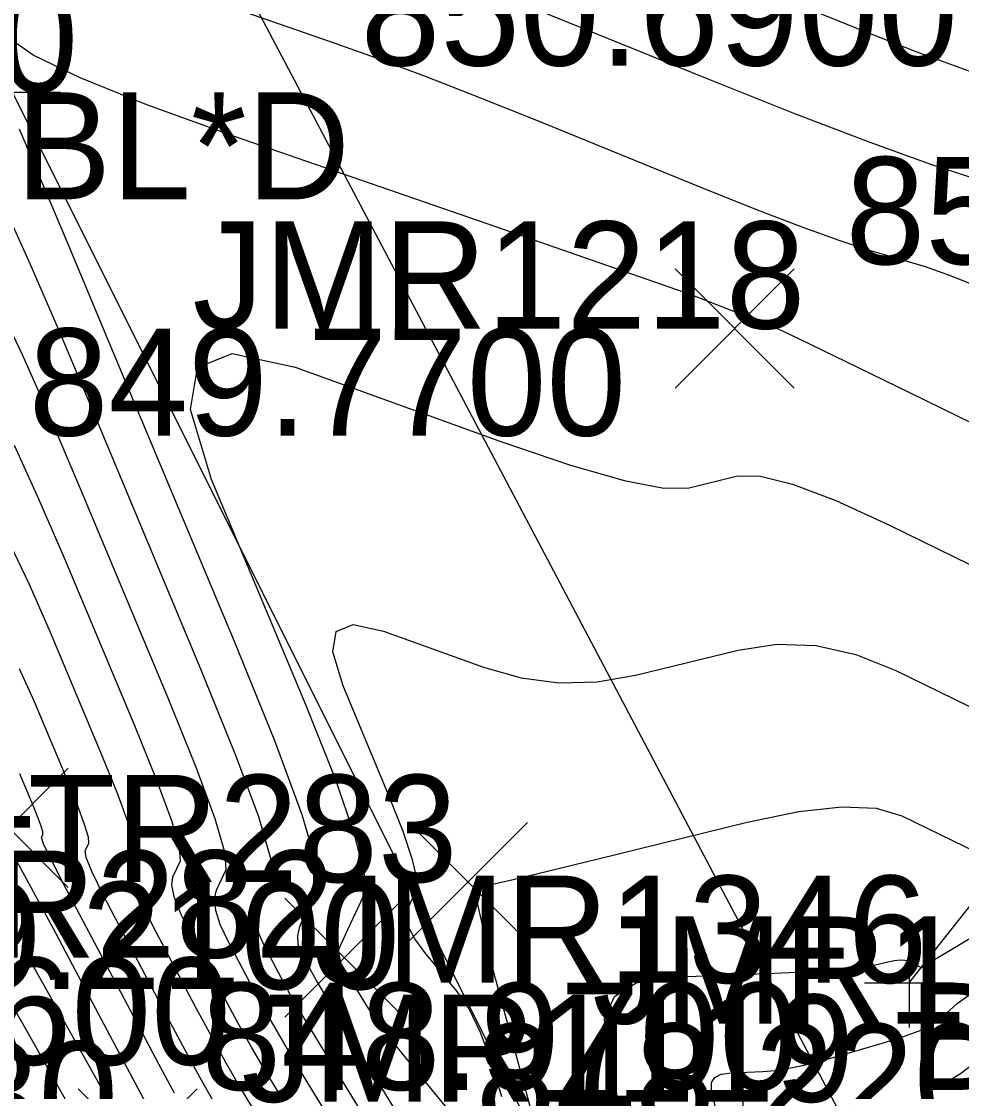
# Model space of a CAD drawing. Extents: x 1654928 to 1810050, y 486881 to 626330.
# Drawn here: x 1801442.25 to 1801452.78, y 489835.54 to 489847.53 of the extents above; entities that cross this region are included whole.
import ezdxf

# ---------------------------------------------------------------- set-up
doc = ezdxf.new("R2010")
doc.units = 0
for name, color, linetype in [('DT_X_Contour_Major', 7, 'Continuous'), ('DT_X_Contour_Minor', 7, 'Continuous'), ('RD_X_Fence', 7, 'Continuous'), ('RW_X_Esmt_SH', 7, 'Continuous'), ('SV_X_Random_Point', 7, 'Continuous'), ('SV_X_Shot_Marker', 7, 'Continuous'), ('SV_X_Text_Comment', 7, 'Continuous'), ('SV_X_Text_Elevation', 7, 'Continuous'), ('SV_X_Text_Name', 7, 'Continuous'), ('SV_X_Top_of_Bank', 7, 'Continuous')]:
    doc.layers.add(name, color=color, linetype=linetype)

msp = doc.modelspace()

# ---------------------------------------------------------------- linework, layer by layer
at = {"layer": 'DT_X_Contour_Major'}
for points in [[(1801444.392, 489847.758), (1801445.698, 489847.306), (1801446.211, 489847.123), (1801446.772, 489846.914), (1801447.381, 489846.677), (1801448.037, 489846.414), (1801449.849, 489845.677), (1801450.475, 489845.426), (1801450.994, 489845.226), (1801451.405, 489845.076), (1801451.708, 489844.977), (1801452.374, 489844.781), (1801452.667, 489844.68), (1801453.048, 489844.524)], [(1801446.528, 489834.542), (1801445.594, 489836.065), (1801445.404, 489836.382), (1801445.261, 489836.628), (1801445.165, 489836.801), (1801444.971, 489837.168), (1801444.913, 489837.301), (1801444.886, 489837.426), (1801444.89, 489837.542), (1801444.924, 489837.65), (1801445.056, 489837.927), (1801445.044, 489838.151), (1801444.907, 489838.617), (1801444.645, 489839.324), (1801444.26, 489840.273), (1801443.066, 489843.125), (1801442.663, 489844.081), (1801442.347, 489844.812), (1801442.12, 489845.317)], [(1801443.963, 489835.522), (1801443.787, 489835.848), (1801443.57, 489836.257), (1801442.935, 489837.457), (1801442.728, 489837.853), (1801442.582, 489838.139), (1801442.496, 489838.316), (1801442.472, 489838.384), (1801442.49, 489838.421), (1801442.488, 489838.45), (1801442.47, 489838.511), (1801442.436, 489838.603), (1801442.386, 489838.727), (1801442.23, 489839.099)], [(1801449.034, 489835), (1801448.802, 489836.021), (1801448.781, 489836.358), (1801448.893, 489836.604), (1801449.136, 489836.758), (1801449.512, 489836.821), (1801450.691, 489836.866), (1801451.088, 489836.883), (1801451.395, 489836.901), (1801451.612, 489836.92), (1801451.738, 489836.94), (1801451.956, 489836.993), (1801452.032, 489837.009), (1801452.094, 489837.016), (1801452.145, 489837.013), (1801452.182, 489837.003), (1801452.329, 489836.931), (1801455.35, 489838.736)]]:
    msp.add_lwpolyline(points, dxfattribs=at)
at = {"layer": 'DT_X_Contour_Minor'}
for points in [[(1801447.079, 489848.048), (1801449.921, 489846.892), (1801450.911, 489846.496), (1801451.753, 489846.174), (1801452.444, 489845.925), (1801452.985, 489845.751)], [(1801449.952, 489848.124), (1801451.634, 489847.44), (1801452.271, 489847.19), (1801452.922, 489846.954)], [(1801442.118, 489847.338), (1801442.393, 489847.146), (1801442.903, 489846.899), (1801443.651, 489846.599), (1801444.634, 489846.244), (1801447.572, 489845.227), (1801448.547, 489844.889), (1801449.268, 489844.637), (1801449.737, 489844.471), (1801449.952, 489844.392), (1801450.189, 489844.296), (1801450.27, 489844.263), (1801450.338, 489844.237), (1801450.392, 489844.217), (1801450.431, 489844.204), (1801450.518, 489844.179), (1801450.647, 489844.121), (1801450.971, 489843.967), (1801451.487, 489843.717), (1801452.198, 489843.37), (1801455.967, 489841.528)], [(1801446.956, 489834.49), (1801446.16, 489835.787), (1801445.894, 489836.222), (1801445.692, 489836.554), (1801445.556, 489836.783), (1801445.484, 489836.91), (1801445.378, 489837.11), (1801445.35, 489837.191), (1801445.347, 489837.283), (1801445.369, 489837.387), (1801445.415, 489837.503), (1801445.57, 489837.828), (1801445.555, 489838.091), (1801445.394, 489838.638), (1801445.087, 489839.469), (1801444.635, 489840.582), (1801443.233, 489843.93), (1801442.771, 489845.032), (1801442.436, 489845.83), (1801442.227, 489846.321)], [(1801446.099, 489834.593), (1801445.504, 489835.564), (1801445.295, 489835.908), (1801445.116, 489836.21), (1801444.966, 489836.472), (1801444.846, 489836.692), (1801444.564, 489837.226), (1801444.476, 489837.411), (1801444.426, 489837.569), (1801444.411, 489837.697), (1801444.434, 489837.797), (1801444.543, 489838.026), (1801444.532, 489838.211), (1801444.419, 489838.596), (1801444.204, 489839.18), (1801443.885, 489839.964), (1801442.899, 489842.319), (1801442.554, 489843.13), (1801442.259, 489843.794), (1801442.014, 489844.312)], [(1801447.166, 489835.176), (1801446.641, 489835.812), (1801446.461, 489836.034), (1801446.314, 489836.223), (1801446.2, 489836.378), (1801446.118, 489836.501), (1801445.845, 489836.947), (1801445.816, 489836.994), (1801445.803, 489837.019), (1801445.785, 489837.052), (1801445.788, 489837.08), (1801445.808, 489837.141), (1801445.848, 489837.233), (1801445.905, 489837.356), (1801446.083, 489837.729), (1801446.092, 489837.969), (1801445.986, 489838.409), (1801445.765, 489839.049), (1801445.429, 489839.889), (1801444.379, 489842.397), (1801444.143, 489843.18), (1801444.22, 489843.652), (1801444.61, 489843.81), (1801445.314, 489843.656), (1801447.61, 489842.827), (1801448.388, 489842.561), (1801449.001, 489842.385), (1801449.448, 489842.299), (1801449.729, 489842.303), (1801450.258, 489842.433), (1801450.514, 489842.436), (1801450.886, 489842.345), (1801451.373, 489842.161), (1801451.975, 489841.885), (1801455.057, 489840.378)], [(1801445.176, 489835.453), (1801444.996, 489835.751), (1801444.828, 489836.038), (1801444.671, 489836.316), (1801444.527, 489836.583), (1801444.157, 489837.284), (1801444.039, 489837.522), (1801443.965, 489837.711), (1801443.933, 489837.852), (1801443.944, 489837.944), (1801444.03, 489838.124), (1801444.021, 489838.271), (1801443.932, 489838.574), (1801443.762, 489839.036), (1801443.51, 489839.654), (1801442.732, 489841.514), (1801442.445, 489842.178), (1801442.171, 489842.776)], [(1801444.848, 489835.341), (1801444.697, 489835.593), (1801444.54, 489835.866), (1801444.377, 489836.16), (1801444.208, 489836.475), (1801443.749, 489837.341), (1801443.602, 489837.632), (1801443.504, 489837.854), (1801443.454, 489838.007), (1801443.453, 489838.091), (1801443.516, 489838.223), (1801443.51, 489838.33), (1801443.445, 489838.553), (1801443.32, 489838.891), (1801443.135, 489839.345), (1801442.564, 489840.709), (1801442.337, 489841.227), (1801442.082, 489841.758)], [(1801447.633, 489835.481), (1801447.515, 489835.874), (1801447.392, 489836.203), (1801447.264, 489836.465), (1801447.131, 489836.662), (1801446.77, 489837.099), (1801446.656, 489837.252), (1801446.585, 489837.384), (1801446.558, 489837.494), (1801446.574, 489837.583), (1801446.673, 489837.79), (1801446.681, 489837.916), (1801446.632, 489838.136), (1801446.526, 489838.452), (1801446.363, 489838.862), (1801445.852, 489840.084), (1801445.737, 489840.466), (1801445.774, 489840.695), (1801445.964, 489840.772), (1801446.307, 489840.697), (1801447.426, 489840.294), (1801447.847, 489840.174), (1801448.271, 489840.12), (1801448.698, 489840.129), (1801449.128, 489840.203), (1801450.28, 489840.486), (1801450.714, 489840.551), (1801451.152, 489840.535), (1801451.596, 489840.437), (1801452.044, 489840.258), (1801454.148, 489839.229)], [(1801444.397, 489835.436), (1801444.251, 489835.694), (1801444.082, 489836.004), (1801443.889, 489836.366), (1801443.342, 489837.399), (1801443.165, 489837.742), (1801443.043, 489837.996), (1801442.975, 489838.162), (1801442.963, 489838.238), (1801443.003, 489838.322), (1801442.999, 489838.39), (1801442.957, 489838.532), (1801442.878, 489838.747), (1801442.761, 489839.036), (1801442.397, 489839.904), (1801442.228, 489840.276)], [(1801448.458, 489833.5), (1801447.661, 489836.433), (1801447.561, 489836.808), (1801447.49, 489837.083), (1801447.447, 489837.257), (1801447.373, 489837.587), (1801447.351, 489837.695), (1801447.341, 489837.773), (1801447.344, 489837.82), (1801447.358, 489837.836), (1801447.415, 489837.838), (1801447.511, 489837.858), (1801447.759, 489837.916), (1801448.159, 489838.013), (1801448.709, 489838.147), (1801450.379, 489838.558), (1801450.957, 489838.678), (1801451.439, 489838.73), (1801451.824, 489838.714), (1801452.113, 489838.63), (1801453.239, 489838.08)], [(1801443.807, 489835.107), (1801443.563, 489835.559), (1801442.822, 489836.959), (1801442.634, 489837.314), (1801442.486, 489837.592), (1801442.31, 489837.917), (1801442.181, 489838.146)], [(1801442.248, 489837.176), (1801442.465, 489836.791), (1801443.08, 489835.698), (1801443.282, 489835.34)], [(1801442.13, 489836.535), (1801442.339, 489836.164), (1801442.893, 489835.18)], [(1801450.033, 489835.327), (1801449.98, 489835.563), (1801449.979, 489835.64), (1801450.016, 489835.698), (1801450.09, 489835.734), (1801450.203, 489835.749), (1801450.555, 489835.763), (1801450.699, 489835.776), (1801450.87, 489835.804), (1801451.067, 489835.848), (1801451.29, 489835.908), (1801451.918, 489836.088), (1801452.133, 489836.155), (1801452.308, 489836.221), (1801452.443, 489836.287), (1801452.537, 489836.352), (1801452.733, 489836.525), (1801452.862, 489836.62)], [(1801452.357, 489835.529), (1801452.575, 489835.626), (1801452.769, 489835.742), (1801452.941, 489835.874)]]:
    msp.add_lwpolyline(points, dxfattribs=at)
at = {"layer": 'RD_X_Fence'}
msp.add_lwpolyline([(1801551.601, 489647.601), (1801542.924, 489663.468), (1801525.109, 489695.967), (1801509.688, 489725.543), (1801495.067, 489753.216), (1801479.522, 489782.185), (1801467.623, 489805.516), (1801461.848, 489815.569), (1801444.198, 489848.97), (1801434.479, 489868.8), (1801422.196, 489892.762), (1801414.797, 489907.008)], dxfattribs=at)
at = {"layer": 'RW_X_Esmt_SH'}
msp.add_line((1801569.151, 489592.806), (1801345.762, 490039.449), dxfattribs=at)
at = {"layer": 'SV_X_Random_Point'}
for p, q in [((1801449.573, 489843.421), (1801450.906, 489844.756)), ((1801449.573, 489844.756), (1801450.906, 489843.421)), ((1801441.438, 489837.827), (1801442.771, 489839.162)), ((1801441.438, 489839.162), (1801442.771, 489837.827)), ((1801446.584, 489837.219), (1801447.917, 489838.554)), ((1801446.584, 489838.554), (1801447.917, 489837.219)), ((1801445.2, 489836.373), (1801446.533, 489837.708)), ((1801445.2, 489837.708), (1801446.533, 489836.373)), ((1801442.886, 489834.234), (1801444.219, 489835.569)), ((1801442.886, 489835.569), (1801444.219, 489834.234))]:
    msp.add_line(p, q, dxfattribs=at)
at = {"layer": 'SV_X_Shot_Marker'}
for p, q in [((1801441.685, 489846.735), (1801442.685, 489846.735)), ((1801452.193, 489837.258), (1801452.193, 489836.258)), ((1801451.693, 489836.758), (1801452.693, 489836.758)), ((1801452.193, 489836.758), (1801452.193, 489836.758)), ((1801450.333, 489835.925), (1801450.333, 489834.925))]:
    msp.add_line(p, q, dxfattribs=at)
at = {"layer": 'SV_X_Top_of_Bank'}
msp.add_lwpolyline([(1801452.193, 489836.758), (1801459.513, 489846.009), (1801465.887, 489850.179), (1801473.853, 489849.345), (1801479.986, 489850.885), (1801482.71, 489854.488), (1801486.035, 489852.905), (1801488.583, 489850.107), (1801492.084, 489852.448), (1801498.522, 489852.672), (1801506.396, 489853.841), (1801518.285, 489853.998), (1801520.681, 489853.368), (1801531.615, 489850.939), (1801557.484, 489854.39)], dxfattribs=at)

# ---------------------------------------------------------------- texts
at = {"layer": 'SV_X_Text_Comment'}
for s, p in [('BL*D', (1801442.185, 489845.535)), ('BL*TB', (1801452.193, 489835.558))]:
    msp.add_text(s, height=1.2, dxfattribs=at).set_placement(p)
at = {"layer": 'SV_X_Text_Elevation'}
for s, p in [('850.6900', (1801446.049, 489847.034)), ('850.5800', (1801451.482, 489844.809)), ('849.7700', (1801442.331, 489842.888)), ('849.2100', (1801439.797, 489836.687)), ('849.5600', (1801437.902, 489835.84)), ('848.9700', (1801444.266, 489835.558)), ('848.2200', (1801447.34, 489835.101))]:
    msp.add_text(s, height=1.2, dxfattribs=at).set_placement(p)
at = {"layer": 'SV_X_Text_Name'}
for s, p in [('JMR1120', (1801436.017, 489846.735)), ('JMR1218', (1801444.165, 489844.088)), ('TR281', (1801437.607, 489838.495)), ('TR283', (1801442.319, 489837.887)), ('TR282', (1801440.944, 489837.04)), ('JMR1346', (1801445.532, 489836.758)), ('JMR1347', (1801448.645, 489836.301)), ('JMR1119', (1801444.713, 489835.425)), ('TR280', (1801438.516, 489834.901))]:
    msp.add_text(s, height=1.2, dxfattribs=at).set_placement(p)

doc.saveas('drawing.dxf')
